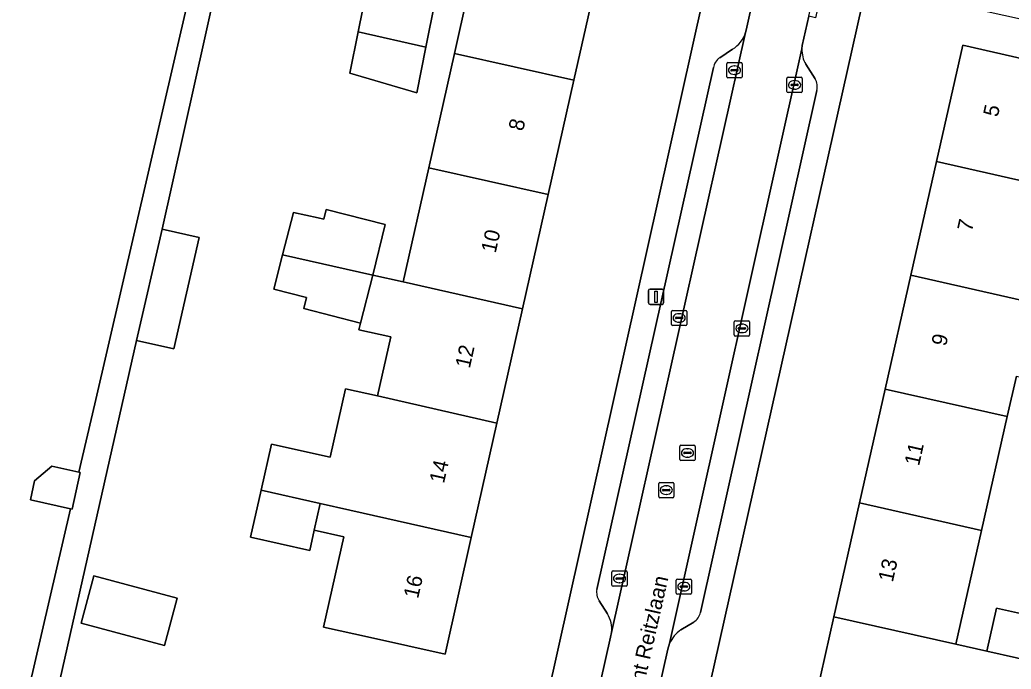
# Model space of a CAD drawing. Extents: x 163683 to 164494, y 382709 to 383872.
# Drawn here: x 163885 to 163950.2, y 383519 to 383561.6 of the extents above; entities that cross this region are included whole.
import ezdxf

# ---------------------------------------------------------------- set-up
doc = ezdxf.new("R2010")
doc.units = 0
for name, color, linetype in [('IMGEO_Erf', 7, 'Continuous'), ('IMGEO_Kolk', 7, 'Continuous'), ('IMGEO_Lichtmast', 7, 'Continuous'), ('IMGEO_Openbare_ruimte_label', 7, 'Continuous'), ('IMGEO_Pand', 7, 'Continuous'), ('IMGEO_Pand_nummerreeks', 7, 'Continuous'), ('IMGEO_Parkeervlak_open', 7, 'Continuous'), ('IMGEO_Rijbaan_lokaal_open', 7, 'Continuous'), ('IMGEO_Rioolput', 7, 'Continuous'), ('IMGEO_Voetpad_open', 7, 'Continuous')]:
    doc.layers.add(name, color=color, linetype=linetype)

msp = doc.modelspace()

# ---------------------------------------------------------------- linework, layer by layer
at = {"layer": 'IMGEO_Erf'}
for points in [[(163930.664, 383566.399), (163900.016, 383573.226), (163894.371, 383547.886), (163896.808, 383547.326), (163895.126, 383540.017), (163892.69, 383540.577), (163877.607, 383473.925), (163877.156, 383471.852), (163883.828, 383470.4), (163883.117, 383467.133), (163876.445, 383468.585), (163876.27, 383467.72), (163889.109, 383465.13), (163907.226, 383461.874), (163915.374, 383497.568), (163916.715, 383503.841)], [(163907.241, 383560.841), (163907.828, 383563.779), (163912.31, 383562.882), (163911.701, 383559.839), (163911.102, 383556.844), (163906.696, 383558.117)], [(163894.532, 383520.55), (163889.043, 383522.008), (163889.871, 383525.122), (163895.36, 383523.663)]]:
    msp.add_lwpolyline(points, close=True, dxfattribs=at)
for points in [[(163878.94, 383488.107), (163885.097, 383515.542), (163888.345, 383529.525), (163885.709, 383530.113), (163885.988, 383531.364), (163887.124, 383532.328), (163888.904, 383531.931), (163889.948, 383536.423), (163896.069, 383562.911), (163868.89, 383567.377)], [(163923.146, 383565.333), (163921.421, 383557.656), (163919.736, 383550.153), (163918.05, 383542.65), (163916.364, 383535.146), (163914.679, 383527.643), (163912.954, 383519.965), (163908.063, 383521.064), (163904.973, 383521.758), (163906.303, 383527.677), (163904.361, 383528.113), (163904.063, 383526.786), (163900.181, 383527.658), (163900.874, 383530.744), (163901.553, 383533.769), (163905.4, 383532.904), (163906.425, 383537.409), (163908.514, 383536.933), (163909.385, 383540.81), (163907.286, 383541.281), (163907.396, 383541.709), (163903.673, 383542.664), (163903.861, 383543.394), (163901.711, 383543.947), (163902.286, 383546.19), (163903.002, 383548.978), (163904.615, 383548.616), (163904.993, 383548.531), (163905.138, 383549.178), (163909.011, 383548.182), (163908.205, 383544.861), (163910.195, 383544.414), (163911.882, 383551.916), (163913.569, 383559.419), (163915.293, 383567.09)], [(163951.55, 383561.486), (163940.657, 383563.927), (163917.615, 383461.091), (163931.28, 383458.387), (163947.659, 383458.649), (163947.714, 383459.916), (163952.093, 383479.924)], [(163952.713, 383515.085), (163945.683, 383516.671), (163944.853, 383512.991), (163941.665, 383513.71), (163936.787, 383514.811), (163938.508, 383522.437), (163940.195, 383529.909), (163941.882, 383537.382), (163943.568, 383544.853), (163945.255, 383552.326), (163946.977, 383559.955), (163951, 383559.05)], [(163950.496, 383538.227), (163949.897, 383535.572), (163948.21, 383528.099), (163946.524, 383520.628), (163948.554, 383520.17), (163949.194, 383523.007), (163953.124, 383522.12)]]:
    msp.add_lwpolyline(points, dxfattribs=at)
at = {"layer": 'IMGEO_Kolk'}
for p, q in [((163931.471, 383557.896), (163931.471, 383558.748)), ((163931.546, 383558.822), (163932.398, 383558.822)), ((163931.959, 383558.602), (163931.984, 383558.602)), ((163932.472, 383558.748), (163932.472, 383557.896)), ((163931.73, 383558.316), (163931.73, 383558.328)), ((163932.168, 383558.279), (163931.77, 383558.279)), ((163931.773, 383558.365), (163932.171, 383558.365)), ((163931.982, 383558.042), (163931.957, 383558.042)), ((163932.214, 383558.328), (163932.214, 383558.316)), ((163935.494, 383557.855), (163936.346, 383557.855)), ((163932.398, 383557.822), (163931.546, 383557.822)), ((163935.419, 383556.929), (163935.419, 383557.781)), ((163935.678, 383557.349), (163935.678, 383557.361)), ((163936.116, 383557.312), (163935.718, 383557.312)), ((163935.721, 383557.398), (163936.119, 383557.398)), ((163935.907, 383557.635), (163935.932, 383557.635)), ((163936.162, 383557.361), (163936.162, 383557.349)), ((163936.42, 383557.781), (163936.42, 383556.929)), ((163936.346, 383556.855), (163935.494, 383556.855)), ((163935.93, 383557.075), (163935.905, 383557.075)), ((163927.833, 383541.625), (163927.833, 383542.477)), ((163927.908, 383542.551), (163928.76, 383542.551)), ((163928.321, 383542.331), (163928.346, 383542.331)), ((163928.834, 383542.477), (163928.834, 383541.625)), ((163928.092, 383542.045), (163928.092, 383542.057)), ((163928.53, 383542.008), (163928.132, 383542.008)), ((163928.135, 383542.094), (163928.533, 383542.094)), ((163928.344, 383541.771), (163928.319, 383541.771)), ((163928.576, 383542.057), (163928.576, 383542.045)), ((163931.96, 383540.941), (163931.96, 383541.793)), ((163932.035, 383541.867), (163932.887, 383541.867)), ((163932.448, 383541.647), (163932.473, 383541.647)), ((163932.961, 383541.793), (163932.961, 383540.941)), ((163928.76, 383541.551), (163927.908, 383541.551)), ((163932.219, 383541.361), (163932.219, 383541.373)), ((163932.657, 383541.324), (163932.259, 383541.324)), ((163932.262, 383541.41), (163932.66, 383541.41)), ((163932.471, 383541.087), (163932.446, 383541.087)), ((163932.703, 383541.373), (163932.703, 383541.361)), ((163932.887, 383540.867), (163932.035, 383540.867)), ((163923.92, 383524.517), (163923.92, 383525.369)), ((163923.995, 383525.443), (163924.847, 383525.443)), ((163924.921, 383525.369), (163924.921, 383524.517)), ((163924.179, 383524.937), (163924.179, 383524.949)), ((163924.617, 383524.9), (163924.219, 383524.9)), ((163924.222, 383524.986), (163924.62, 383524.986)), ((163924.431, 383524.663), (163924.406, 383524.663)), ((163924.408, 383525.223), (163924.433, 383525.223)), ((163924.663, 383524.949), (163924.663, 383524.937)), ((163928.146, 383523.983), (163928.146, 383524.835)), ((163928.221, 383524.909), (163929.073, 383524.909)), ((163928.634, 383524.689), (163928.659, 383524.689)), ((163929.147, 383524.835), (163929.147, 383523.983)), ((163924.847, 383524.443), (163923.995, 383524.443)), ((163928.405, 383524.403), (163928.405, 383524.415)), ((163928.843, 383524.366), (163928.445, 383524.366)), ((163928.448, 383524.452), (163928.846, 383524.452)), ((163928.657, 383524.129), (163928.632, 383524.129)), ((163928.889, 383524.415), (163928.889, 383524.403)), ((163929.073, 383523.909), (163928.221, 383523.909))]:
    msp.add_line(p, q, dxfattribs=at)
for points in [[(163931.471, 383557.896), (163931.471, 383558.748)], [(163931.546, 383558.822), (163932.398, 383558.822)], [(163932.472, 383558.748), (163932.472, 383557.896)], [(163935.494, 383557.855), (163936.346, 383557.855)], [(163932.398, 383557.822), (163931.546, 383557.822)], [(163935.419, 383556.929), (163935.419, 383557.781)], [(163936.42, 383557.781), (163936.42, 383556.929)], [(163936.346, 383556.855), (163935.494, 383556.855)], [(163927.833, 383541.625), (163927.833, 383542.477)], [(163927.908, 383542.551), (163928.76, 383542.551)], [(163928.834, 383542.477), (163928.834, 383541.625)], [(163931.96, 383540.941), (163931.96, 383541.793)], [(163932.035, 383541.867), (163932.887, 383541.867)], [(163932.961, 383541.793), (163932.961, 383540.941)], [(163928.76, 383541.551), (163927.908, 383541.551)], [(163932.887, 383540.867), (163932.035, 383540.867)], [(163923.92, 383524.517), (163923.92, 383525.369)], [(163923.995, 383525.443), (163924.847, 383525.443)], [(163924.921, 383525.369), (163924.921, 383524.517)], [(163928.146, 383523.983), (163928.146, 383524.835)], [(163928.221, 383524.909), (163929.073, 383524.909)], [(163929.147, 383524.835), (163929.147, 383523.983)], [(163924.847, 383524.443), (163923.995, 383524.443)], [(163929.073, 383523.909), (163928.221, 383523.909)]]:
    msp.add_lwpolyline(points, dxfattribs=at)
for centre, radius, start, end in [((163931.548, 383558.746), 0.0765, 91.55205, 178.44795), ((163931.548, 383558.746), 0.0765, 91.55205, 178.44795), ((163932.396, 383558.746), 0.0765, 1.55205, 88.44795), ((163932.396, 383558.746), 0.0765, 1.55205, 88.44795), ((163931.548, 383557.898), 0.0765, 181.55205, 268.44795), ((163931.548, 383557.898), 0.0765, 181.55205, 268.44795), ((163931.77, 383558.325), 0.0403, 85.87752, 175.75265), ((163931.767, 383558.315), 0.0366, 178.93798, 274.71019), ((163932.171, 383558.322), 0.043, 264.86636, 352.45326), ((163932.175, 383558.327), 0.0386, 1.73085, 96.63898), ((163932.396, 383557.898), 0.0765, 271.55205, 358.44795), ((163932.396, 383557.898), 0.0765, 271.55205, 358.44795), ((163935.496, 383557.779), 0.0765, 91.55205, 178.44795), ((163935.496, 383557.779), 0.0765, 91.55205, 178.44795), ((163936.344, 383557.779), 0.0765, 1.55205, 88.44795), ((163936.344, 383557.779), 0.0765, 1.55205, 88.44795), ((163935.718, 383557.358), 0.0403, 85.87752, 175.75265), ((163935.715, 383557.348), 0.0366, 178.93798, 274.71019), ((163936.119, 383557.355), 0.043, 264.86636, 352.45326), ((163936.123, 383557.36), 0.0386, 1.73085, 96.63898), ((163935.496, 383556.931), 0.0765, 181.55205, 268.44795), ((163935.496, 383556.931), 0.0765, 181.55205, 268.44795), ((163936.344, 383556.931), 0.0765, 271.55205, 358.44795), ((163936.344, 383556.931), 0.0765, 271.55205, 358.44795), ((163927.91, 383542.475), 0.0765, 91.55205, 178.44795), ((163927.91, 383542.475), 0.0765, 91.55205, 178.44795), ((163928.758, 383542.475), 0.0765, 1.55205, 88.44795), ((163928.758, 383542.475), 0.0765, 1.55205, 88.44795), ((163927.91, 383541.627), 0.0765, 181.55205, 268.44795), ((163927.91, 383541.627), 0.0765, 181.55205, 268.44795), ((163928.132, 383542.054), 0.0403, 85.87752, 175.75265), ((163928.129, 383542.044), 0.0366, 178.93798, 274.71019), ((163928.533, 383542.051), 0.043, 264.86636, 352.45326), ((163928.537, 383542.056), 0.0386, 1.73085, 96.63898), ((163928.758, 383541.627), 0.0765, 271.55205, 358.44795), ((163928.758, 383541.627), 0.0765, 271.55205, 358.44795), ((163932.037, 383541.791), 0.0765, 91.55205, 178.44795), ((163932.037, 383541.791), 0.0765, 91.55205, 178.44795), ((163932.885, 383541.791), 0.0765, 1.55205, 88.44795), ((163932.885, 383541.791), 0.0765, 1.55205, 88.44795), ((163932.037, 383540.943), 0.0765, 181.55205, 268.44795), ((163932.037, 383540.943), 0.0765, 181.55205, 268.44795), ((163932.259, 383541.37), 0.0403, 85.87752, 175.75265), ((163932.256, 383541.36), 0.0366, 178.93798, 274.71019), ((163932.66, 383541.367), 0.043, 264.86636, 352.45326), ((163932.664, 383541.372), 0.0386, 1.73085, 96.63898), ((163932.885, 383540.943), 0.0765, 271.55205, 358.44795), ((163932.885, 383540.943), 0.0765, 271.55205, 358.44795), ((163923.997, 383525.367), 0.0765, 91.55205, 178.44795), ((163923.997, 383525.367), 0.0765, 91.55205, 178.44795), ((163924.845, 383525.367), 0.0765, 1.55205, 88.44795), ((163924.845, 383525.367), 0.0765, 1.55205, 88.44795), ((163924.219, 383524.946), 0.0403, 85.87752, 175.75265), ((163924.216, 383524.936), 0.0366, 178.93798, 274.71019), ((163924.62, 383524.943), 0.043, 264.86636, 352.45326), ((163924.624, 383524.948), 0.0386, 1.73085, 96.63898), ((163928.223, 383524.833), 0.0765, 91.55205, 178.44795), ((163928.223, 383524.833), 0.0765, 91.55205, 178.44795), ((163929.071, 383524.833), 0.0765, 1.55205, 88.44795), ((163929.071, 383524.833), 0.0765, 1.55205, 88.44795), ((163923.997, 383524.519), 0.0765, 181.55205, 268.44795), ((163923.997, 383524.519), 0.0765, 181.55205, 268.44795), ((163924.845, 383524.519), 0.0765, 271.55205, 358.44795), ((163924.845, 383524.519), 0.0765, 271.55205, 358.44795), ((163928.223, 383523.985), 0.0765, 181.55205, 268.44795), ((163928.223, 383523.985), 0.0765, 181.55205, 268.44795), ((163928.445, 383524.412), 0.0403, 85.87752, 175.75265), ((163928.442, 383524.402), 0.0366, 178.93798, 274.71019), ((163928.846, 383524.409), 0.043, 264.86636, 352.45326), ((163928.85, 383524.414), 0.0386, 1.73085, 96.63898), ((163929.071, 383523.985), 0.0765, 271.55205, 358.44795), ((163929.071, 383523.985), 0.0765, 271.55205, 358.44795)]:
    msp.add_arc(centre, radius, start, end, dxfattribs=at)
for centre, major_axis, ratio, start_param, end_param in [((163931.958, 383558.322), (-0.387, 0.002), 0.722429, 4.712389, 7.853982), ((163931.983, 383558.322), (-0.39, 0.002), 0.717154, 1.570796, 4.712389), ((163935.906, 383557.355), (-0.387, 0.002), 0.722429, 4.712389, 7.853982), ((163935.931, 383557.355), (-0.39, 0.002), 0.717154, 1.570796, 4.712389), ((163928.32, 383542.051), (-0.387, 0.002), 0.722429, 4.712389, 7.853982), ((163928.345, 383542.051), (-0.39, 0.002), 0.717154, 1.570796, 4.712389), ((163932.447, 383541.367), (-0.387, 0.002), 0.722429, 4.712389, 7.853982), ((163932.472, 383541.367), (-0.39, 0.002), 0.717154, 1.570796, 4.712389), ((163924.407, 383524.943), (-0.387, 0.002), 0.722429, 4.712389, 7.853982), ((163924.432, 383524.943), (-0.39, 0.002), 0.717154, 1.570796, 4.712389), ((163928.633, 383524.409), (-0.387, 0.002), 0.722429, 4.712389, 7.853982), ((163928.658, 383524.409), (-0.39, 0.002), 0.717154, 1.570796, 4.712389)]:
    msp.add_ellipse(centre, major_axis=major_axis, ratio=ratio, start_param=start_param, end_param=end_param, dxfattribs=at)
at = {"layer": 'IMGEO_Lichtmast'}
for p, q in [((163926.326, 383543.046), (163926.326, 383543.846)), ((163926.326, 383543.846), (163926.326, 383543.046)), ((163926.426, 383543.946), (163927.216, 383543.946)), ((163927.216, 383543.946), (163926.426, 383543.946)), ((163927.316, 383543.846), (163927.316, 383543.046)), ((163927.316, 383543.046), (163927.316, 383543.846)), ((163927.216, 383542.946), (163926.426, 383542.946)), ((163926.426, 383542.946), (163927.216, 383542.946))]:
    msp.add_line(p, q, dxfattribs=at)
msp.add_lwpolyline([(163926.746, 383543.821), (163926.896, 383543.821), (163926.896, 383543.071), (163926.746, 383543.071), (163926.746, 383543.821)], dxfattribs=at)
for centre, start, end in [((163926.426, 383543.846), 90, 180), ((163926.426, 383543.846), 90, 180), ((163927.216, 383543.846), 0, 90), ((163927.216, 383543.846), 360, 90), ((163926.426, 383543.046), 180, 270), ((163926.426, 383543.046), 180, 270), ((163927.216, 383543.046), 270, 0), ((163927.216, 383543.046), 270, 0)]:
    msp.add_arc(centre, 0.1, start, end, dxfattribs=at)
at = {"layer": 'IMGEO_Pand'}
for points in [[(163921.421, 383557.656), (163923.146, 383565.333), (163918.268, 383566.429), (163915.293, 383567.09), (163913.569, 383559.419)], [(163911.701, 383559.839), (163912.31, 383562.882), (163907.828, 383563.779), (163907.241, 383560.841)], [(163957.134, 383557.651), (163957.687, 383560.101), (163951.55, 383561.486), (163951, 383559.05), (163946.977, 383559.955), (163945.255, 383552.326), (163953.27, 383550.516), (163955.267, 383550.066), (163955.49, 383550.016), (163956.133, 383553.062), (163957.55, 383552.762), (163958.58, 383557.325)], [(163911.701, 383559.839), (163907.241, 383560.841), (163906.696, 383558.117), (163911.102, 383556.844)], [(163919.736, 383550.153), (163921.421, 383557.656), (163913.569, 383559.419), (163911.882, 383551.916)], [(163953.27, 383550.516), (163945.255, 383552.326), (163943.568, 383544.853), (163951.584, 383543.044), (163952.427, 383546.78)], [(163919.736, 383550.153), (163911.882, 383551.916), (163910.195, 383544.414), (163918.05, 383542.65)], [(163909.011, 383548.182), (163905.138, 383549.178), (163904.993, 383548.531), (163904.615, 383548.616), (163903.002, 383548.978), (163902.286, 383546.19), (163908.205, 383544.861)], [(163895.126, 383540.017), (163896.808, 383547.326), (163894.371, 383547.886), (163892.69, 383540.577)], [(163908.205, 383544.861), (163902.286, 383546.19), (163901.711, 383543.947), (163903.861, 383543.394), (163903.673, 383542.664), (163907.396, 383541.709)], [(163918.05, 383542.65), (163910.195, 383544.414), (163908.205, 383544.861), (163907.396, 383541.709), (163907.286, 383541.281), (163909.385, 383540.81), (163908.514, 383536.933), (163916.364, 383535.146)], [(163953.617, 383542.573), (163951.584, 383543.044), (163943.568, 383544.853), (163941.882, 383537.382), (163949.897, 383535.572), (163950.496, 383538.227), (163952.532, 383537.767), (163952.597, 383538.055)], [(163916.364, 383535.146), (163908.514, 383536.933), (163906.425, 383537.409), (163905.4, 383532.904), (163901.553, 383533.769), (163900.874, 383530.744), (163904.756, 383529.872), (163906.698, 383529.436), (163914.679, 383527.643)], [(163941.882, 383537.382), (163940.195, 383529.909), (163948.21, 383528.099), (163949.897, 383535.572)], [(163888.904, 383531.931), (163887.124, 383532.328), (163885.988, 383531.364), (163885.709, 383530.113), (163888.345, 383529.525), (163888.451, 383529.501), (163888.989, 383531.912)], [(163904.756, 383529.872), (163900.874, 383530.744), (163900.181, 383527.658), (163904.063, 383526.786), (163904.361, 383528.113)], [(163914.679, 383527.643), (163906.698, 383529.436), (163904.756, 383529.872), (163904.361, 383528.113), (163906.303, 383527.677), (163904.973, 383521.758), (163908.063, 383521.064), (163912.954, 383519.965)], [(163948.21, 383528.099), (163940.195, 383529.909), (163938.508, 383522.437), (163946.524, 383520.628)], [(163894.532, 383520.55), (163895.36, 383523.663), (163889.871, 383525.122), (163889.043, 383522.008)], [(163953.124, 383522.12), (163949.194, 383523.007), (163948.554, 383520.17), (163950.51, 383519.728), (163952.484, 383519.285)], [(163952.484, 383519.285), (163950.51, 383519.728), (163948.554, 383520.17), (163946.524, 383520.628), (163938.508, 383522.437), (163936.787, 383514.811), (163941.665, 383513.71), (163944.853, 383512.991), (163945.683, 383516.671), (163952.713, 383515.085), (163953.604, 383519.033)]]:
    msp.add_lwpolyline(points, close=True, dxfattribs=at)
at = {"layer": 'IMGEO_Parkeervlak_open'}
for points in [[(163923.896, 383521.393), (163932.706, 383560.802)], [(163936.404, 383559.713), (163927.713, 383520.673)], [(163931.839, 383559.695), (163930.999, 383559.142)], [(163937.272, 383557.755), (163936.655, 383558.716)], [(163930.594, 383558.493), (163922.927, 383524.23)], [(163929.742, 383522.718), (163937.381, 383556.992)], [(163923.079, 383523.479), (163923.622, 383522.626)], [(163928.446, 383521.563), (163929.294, 383522.081)]]:
    msp.add_lwpolyline(points, dxfattribs=at)
for centre, radius, start, end in [((163930.769, 383561.426), 2.035, 301.71618, 342.14788), ((163938.206, 383559.636), 1.803, 177.56791, 210.6938), ((163931.555, 383558.344), 0.972, 124.87145, 171.19717), ((163936.373, 383557.237), 1.037, 346.32006, 29.94015), ((163924.054, 383524.067), 1.139, 171.78062, 211.10321), ((163928.73, 383522.954), 1.039, 302.86728, 346.89553), ((163922.052, 383521.63), 1.86, 352.67511, 32.3825), ((163929.558, 383519.901), 2, 123.77194, 157.27862)]:
    msp.add_arc(centre, radius, start, end, dxfattribs=at)
at = {"layer": 'IMGEO_Rijbaan_lokaal_open'}
for points in [[(163939.213, 383590.075), (163938.347, 383586.143), (163938.294, 383585.934), (163934.923, 383570.759), (163933.185, 383562.92), (163932.746, 383560.941), (163932.706, 383560.802), (163923.896, 383521.393), (163923.832, 383521.092), (163923.175, 383518.163)], [(163926.926, 383517.375), (163927.599, 383520.302), (163927.713, 383520.673), (163936.404, 383559.713), (163936.429, 383559.947), (163936.855, 383561.86), (163938.607, 383569.732), (163938.713, 383570.209), (163938.758, 383570.379), (163942.326, 383586.315), (163942.363, 383586.582)]]:
    msp.add_lwpolyline(points, dxfattribs=at)
at = {"layer": 'IMGEO_Rioolput'}
for p, q in [((163928.381, 383532.763), (163928.381, 383533.615)), ((163928.456, 383533.689), (163929.308, 383533.689)), ((163928.64, 383533.183), (163928.64, 383533.195)), ((163929.078, 383533.146), (163928.68, 383533.146)), ((163928.683, 383533.232), (163929.081, 383533.232)), ((163928.869, 383533.469), (163928.894, 383533.469)), ((163929.124, 383533.195), (163929.124, 383533.183)), ((163929.382, 383533.615), (163929.382, 383532.763)), ((163929.308, 383532.689), (163928.456, 383532.689)), ((163928.892, 383532.909), (163928.867, 383532.909)), ((163926.991, 383530.324), (163926.991, 383531.176)), ((163927.066, 383531.25), (163927.918, 383531.25)), ((163927.992, 383531.176), (163927.992, 383530.324)), ((163927.25, 383530.744), (163927.25, 383530.756)), ((163927.688, 383530.707), (163927.29, 383530.707)), ((163927.293, 383530.793), (163927.691, 383530.793)), ((163927.479, 383531.03), (163927.504, 383531.03)), ((163927.734, 383530.756), (163927.734, 383530.744)), ((163927.918, 383530.25), (163927.066, 383530.25)), ((163927.502, 383530.47), (163927.477, 383530.47))]:
    msp.add_line(p, q, dxfattribs=at)
for points in [[(163928.381, 383532.763), (163928.381, 383533.615)], [(163928.456, 383533.689), (163929.308, 383533.689)], [(163929.382, 383533.615), (163929.382, 383532.763)], [(163929.308, 383532.689), (163928.456, 383532.689)], [(163926.991, 383530.324), (163926.991, 383531.176)], [(163927.066, 383531.25), (163927.918, 383531.25)], [(163927.992, 383531.176), (163927.992, 383530.324)], [(163927.918, 383530.25), (163927.066, 383530.25)]]:
    msp.add_lwpolyline(points, dxfattribs=at)
for centre, radius, start, end in [((163928.458, 383533.613), 0.0765, 91.55205, 178.44795), ((163928.458, 383533.613), 0.0765, 91.55205, 178.44795), ((163928.68, 383533.192), 0.0403, 85.87752, 175.75265), ((163928.677, 383533.182), 0.0366, 178.93798, 274.71019), ((163929.081, 383533.189), 0.043, 264.86636, 352.45326), ((163929.085, 383533.194), 0.0386, 1.73085, 96.63898), ((163929.306, 383533.613), 0.0765, 1.55205, 88.44795), ((163929.306, 383533.613), 0.0765, 1.55205, 88.44795), ((163928.458, 383532.765), 0.0765, 181.55205, 268.44795), ((163928.458, 383532.765), 0.0765, 181.55205, 268.44795), ((163929.306, 383532.765), 0.0765, 271.55205, 358.44795), ((163929.306, 383532.765), 0.0765, 271.55205, 358.44795), ((163927.068, 383531.174), 0.0765, 91.55205, 178.44795), ((163927.068, 383531.174), 0.0765, 91.55205, 178.44795), ((163927.916, 383531.174), 0.0765, 1.55205, 88.44795), ((163927.916, 383531.174), 0.0765, 1.55205, 88.44795), ((163927.29, 383530.753), 0.0403, 85.87752, 175.75265), ((163927.287, 383530.743), 0.0366, 178.93798, 274.71019), ((163927.691, 383530.75), 0.043, 264.86636, 352.45326), ((163927.695, 383530.755), 0.0386, 1.73085, 96.63898), ((163927.068, 383530.326), 0.0765, 181.55205, 268.44795), ((163927.068, 383530.326), 0.0765, 181.55205, 268.44795), ((163927.916, 383530.326), 0.0765, 271.55205, 358.44795), ((163927.916, 383530.326), 0.0765, 271.55205, 358.44795)]:
    msp.add_arc(centre, radius, start, end, dxfattribs=at)
for centre, major_axis, ratio, start_param, end_param in [((163928.868, 383533.189), (-0.387, 0.002), 0.722429, 4.712389, 7.853982), ((163928.893, 383533.189), (-0.39, 0.002), 0.717154, 1.570796, 4.712389), ((163927.478, 383530.75), (-0.387, 0.002), 0.722429, 4.712389, 7.853982), ((163927.503, 383530.75), (-0.39, 0.002), 0.717154, 1.570796, 4.712389)]:
    msp.add_ellipse(centre, major_axis=major_axis, ratio=ratio, start_param=start_param, end_param=end_param, dxfattribs=at)
at = {"layer": 'IMGEO_Voetpad_open'}
for points in [[(163938.294, 383585.934), (163938.347, 383586.143), (163937.881, 383586.251), (163938.784, 383590.169), (163939.213, 383590.075), (163939.687, 383592.228), (163936.453, 383592.966), (163935.173, 383586.624), (163931.02, 383567.996), (163930.664, 383566.399), (163916.715, 383503.841), (163915.374, 383497.568), (163907.226, 383461.874), (163906.853, 383459.8), (163899.759, 383420.325), (163899.366, 383418.003), (163898.489, 383412.92)], [(163911.076, 383408.908), (163909.51, 383412.309), (163909.009, 383413.398), (163909.547, 383416.365), (163909.926, 383418.451), (163917.248, 383459.454), (163917.296, 383459.667), (163917.615, 383461.091), (163940.657, 383563.927), (163941.011, 383565.508), (163946.567, 383590.304), (163943.654, 383590.424), (163942.795, 383586.496), (163942.363, 383586.582), (163942.326, 383586.315)], [(163877.607, 383473.925), (163892.69, 383540.577), (163894.371, 383547.886), (163900.016, 383573.226), (163930.664, 383566.399), (163931.02, 383567.996), (163921.609, 383570.111), (163915.433, 383571.499), (163899.789, 383575.437), (163901.621, 383582.801), (163900.285, 383582.912), (163896.923, 383565.414), (163896.71, 383565.021), (163896.384, 383564.708), (163895.992, 383564.564), (163895.234, 383564.602), (163874.316, 383567.651)], [(163932.706, 383560.802), (163932.746, 383560.941), (163933.185, 383562.92), (163932.731, 383563.007), (163934.48, 383570.858), (163934.923, 383570.759)], [(163938.758, 383570.379), (163938.713, 383570.209), (163938.607, 383569.732), (163939.051, 383569.634), (163937.289, 383561.769), (163936.855, 383561.86), (163936.429, 383559.947), (163936.404, 383559.713)], [(163868.89, 383567.377), (163896.069, 383562.911), (163889.948, 383536.423), (163888.904, 383531.931), (163888.989, 383531.912), (163888.451, 383529.501), (163888.345, 383529.525), (163885.097, 383515.542), (163878.94, 383488.107)], [(163930.999, 383559.142), (163931.839, 383559.695)], [(163936.655, 383558.716), (163937.272, 383557.755)], [(163922.927, 383524.23), (163930.594, 383558.493)], [(163937.381, 383556.992), (163929.742, 383522.718)], [(163923.622, 383522.626), (163923.079, 383523.479)], [(163929.294, 383522.081), (163928.446, 383521.563)], [(163923.832, 383521.092), (163923.896, 383521.393)], [(163921.082, 383508.833), (163921.31, 383509.848), (163920.831, 383509.952), (163922.737, 383518.265), (163923.175, 383518.163), (163923.832, 383521.092)], [(163927.713, 383520.673), (163927.599, 383520.302), (163926.926, 383517.375), (163927.347, 383517.276), (163925.494, 383508.924), (163925.065, 383509.012), (163924.817, 383507.856)]]:
    msp.add_lwpolyline(points, dxfattribs=at)
for centre, radius, start, end in [((163930.769, 383561.426), 2.035, 301.71618, 342.14788), ((163938.206, 383559.636), 1.803, 177.56791, 210.6938), ((163931.555, 383558.344), 0.972, 124.87145, 171.19717), ((163936.373, 383557.237), 1.037, 346.32006, 29.94015), ((163924.054, 383524.067), 1.139, 171.78062, 211.10321), ((163928.73, 383522.954), 1.039, 302.86728, 346.89553), ((163922.052, 383521.63), 1.86, 352.67511, 32.3825), ((163929.558, 383519.901), 2, 123.77194, 157.27862)]:
    msp.add_arc(centre, radius, start, end, dxfattribs=at)

# ---------------------------------------------------------------- texts
at = {"layer": 'IMGEO_Openbare_ruimte_label'}
msp.add_text('President Reitzlaan', height=1, rotation=77.22876, dxfattribs=at).set_placement((163925.075, 383513.688))
at = {"layer": 'IMGEO_Pand_nummerreeks'}
for s, rotation, p in [('5', 77.28055, (163949.267, 383555.202)), ('8', 77.33861, (163918.08, 383554.279)), ('7', 77.28055, (163947.568, 383547.678)), ('10', 77.33861, (163916.28, 383546.268)), ('9', 77.28055, (163945.87, 383540.154)), ('12', 77.33784, (163914.58, 383538.7)), ('11', 77.28024, (163944.096, 383532.292)), ('14', 77.33784, (163912.883, 383531.142)), ('13', 77.28055, (163942.371, 383524.657)), ('16', 77.33784, (163911.184, 383523.58))]:
    msp.add_text(s, height=1, rotation=rotation, dxfattribs=at).set_placement(p)

doc.saveas('drawing.dxf')
